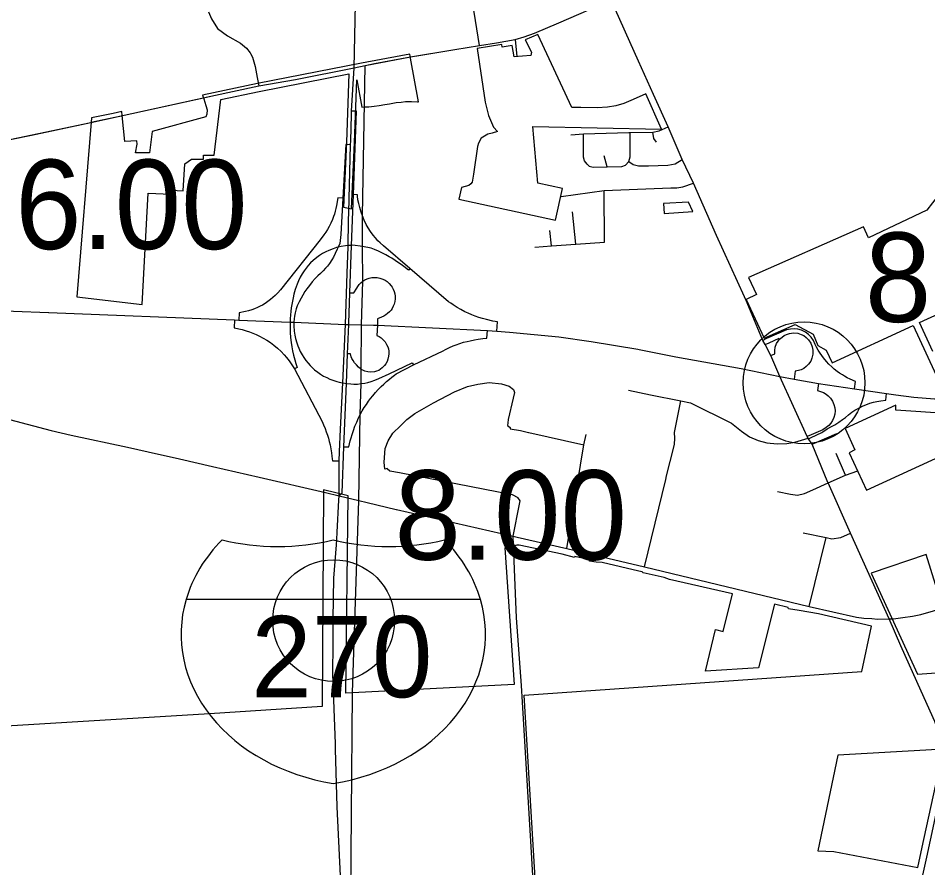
# Model space of a CAD drawing. Extents: x 1659811 to 1934326, y 644115 to 934867.
# Drawn here: x 1790976 to 1802180, y 713793 to 724251 of the extents above; entities that cross this region are included whole.
import ezdxf

# ---------------------------------------------------------------- set-up
doc = ezdxf.new("R2010")
doc.units = 0
for name, color, linetype in [('Default', 7, 'Continuous'), ('GM_X_City_Street', 7, 'Continuous'), ('GM_X_Corporation', 7, 'Continuous'), ('GM_X_County_Road', 7, 'Continuous'), ('GM_X_Interchange_Ramps', 7, 'Continuous'), ('GM_X_Interstate_Route', 7, 'Continuous'), ('GM_X_Interstate_Shield', 7, 'Continuous'), ('GM_X_Township', 7, 'Continuous')]:
    doc.layers.add(name, color=color, linetype=linetype)

msp = doc.modelspace()

# ---------------------------------------------------------------- linework, layer by layer
at = {"layer": 'Default'}
for centre in [(1800655, 719762), (1794861, 716835)]:
    msp.add_circle(centre, 750, dxfattribs=at)
at = {"layer": 'GM_X_City_Street'}
for points in [[(1796656, 723913), (1796592, 724325), (1796554, 724521), (1796510, 724674), (1796424, 724853), (1796348, 724994), (1796129, 725344), (1795820, 725796), (1795773, 725884), (1795751, 725961), (1795743, 726038), (1795738, 726178), (1795749, 726341), (1795764, 726422), (1795794, 726490), (1795841, 726546), (1795794, 726612), (1795764, 726663), (1795756, 726723), (1795783, 727299), (1795789, 727551), (1795799, 727750)], [(1795912, 723793), (1796352, 723865), (1796656, 723913), (1796867, 723946), (1797096, 723990), (1797207, 724021), (1797336, 724066), (1797634, 724194), (1798281, 724477), (1799141, 724852)], [(1799922, 720819), (1799578, 721577), (1799293, 722218), (1799156, 722511), (1798981, 722912), (1798800, 723311), (1798618, 723721), (1798281, 724477)], [(1793321, 724328), (1793356, 724241), (1793432, 724124), (1793554, 724034), (1793712, 723945), (1793790, 723880), (1793832, 723824)], [(1797096, 723990), (1797118, 723780)], [(1793832, 723824), (1793836, 723817), (1793862, 723770), (1793896, 723656), (1793920, 723521)], [(1793920, 723521), (1793939, 723417)], [(1792243, 723049), (1793294, 723280)], [(1791139, 722812), (1791871, 722968), (1791876, 722969)], [(1798498, 722844), (1798512, 722844), (1798793, 722848), (1798870, 722865), (1798981, 722912)], [(1790369, 722653), (1791139, 722812)], [(1797784, 722814), (1797937, 722829), (1798498, 722844)], [(1797984, 722455), (1797950, 722496), (1797938, 722541), (1797937, 722829)], [(1798499, 722485), (1798514, 722545), (1798512, 722844)], [(1798838, 722724), (1798806, 722769), (1798793, 722848)], [(1798232, 722419), (1798193, 722557)], [(1797984, 722455), (1798008, 722430), (1798057, 722415), (1798232, 722419), (1798413, 722425), (1798456, 722440), (1798499, 722485)], [(1798499, 722485), (1798550, 722449), (1798616, 722432), (1798740, 722434), (1798979, 722440), (1799069, 722457), (1799156, 722511)], [(1797663, 722056), (1798193, 722131), (1799013, 722161), (1799088, 722161), (1799161, 722174), (1799293, 722218)], [(1798196, 721495), (1798193, 722131)], [(1797846, 721469), (1797802, 721867)], [(1797544, 721447), (1797524, 721637)], [(1797340, 721432), (1797544, 721447), (1797846, 721469), (1798196, 721495)], [(1800046, 720528), (1799941, 720777), (1799922, 720819)], [(1800949, 718535), (1800754, 719008), (1800709, 719072), (1800705, 719080), (1800693, 719103), (1800358, 719840), (1800245, 720097), (1800177, 720233), (1800148, 720285), (1800046, 720528)], [(1795522, 718707), (1795493, 718698), (1795483, 718785), (1795495, 718953), (1795534, 719050), (1795592, 719141), (1795684, 719231), (1795763, 719312), (1795863, 719383), (1796090, 719514), (1796351, 719652), (1796511, 719716), (1796638, 719747), (1796776, 719766), (1796930, 719750), (1797024, 719720), (1797077, 719680), (1797088, 719642), (1797071, 719572), (1797012, 719309), (1797007, 719269), (1797004, 719237), (1797034, 719214)], [(1798493, 719672), (1798764, 719615), (1799138, 719540), (1799258, 719514), (1799763, 719267), (1799884, 719166), (1799985, 719097), (1800089, 719054), (1800198, 719025), (1800325, 719013), (1800444, 719017), (1800540, 719032), (1800705, 719080)], [(1798963, 718617), (1799007, 718794), (1799059, 719004), (1799063, 719079), (1799061, 719152), (1799138, 719540)], [(1790085, 719484), (1790089, 719483), (1790569, 719379), (1790869, 719309), (1791383, 719177), (1791627, 719116), (1792323, 718971), (1792577, 718912), (1792962, 718825)], [(1797034, 719214), (1797037, 719196), (1797163, 719175), (1797263, 719152)], [(1797263, 719152), (1797265, 719152), (1797941, 719001)], [(1797732, 717722), (1797941, 719001), (1797972, 719125)], [(1800754, 719008), (1801060, 719139)], [(1801168, 718626), (1801051, 718892)], [(1792962, 718825), (1793370, 718733), (1793944, 718602), (1794759, 718411), (1794760, 718411)], [(1795522, 718707), (1795554, 718680), (1795673, 718657), (1797059, 718386), (1797132, 718351)], [(1800951, 718530), (1801168, 718626), (1801316, 718680)], [(1798689, 717499), (1798952, 718572), (1798963, 718617)], [(1800330, 718424), (1800490, 718391), (1800575, 718381), (1800659, 718399), (1800764, 718444), (1800951, 718530)], [(1801783, 712232), (1801888, 712660), (1801998, 713163), (1802166, 713923), (1802257, 714341), (1802307, 714574), (1802366, 714854), (1802375, 714963), (1802376, 715028), (1802376, 715110), (1802373, 715189), (1802351, 715313), (1802312, 715467), (1802267, 715593), (1802098, 715965), (1801849, 716524), (1801703, 716857), (1801227, 717912), (1800951, 718530), (1800949, 718535)], [(1795171, 718315), (1795173, 718315), (1795273, 718291)], [(1795273, 718291), (1795632, 718205)], [(1797071, 717874), (1797152, 718267), (1797158, 718311), (1797132, 718351)], [(1795632, 718205), (1795634, 718204), (1797071, 717874)], [(1797071, 717874), (1797122, 717862)], [(1797075, 717769), (1797071, 717874)], [(1797122, 717862), (1797732, 717722), (1798689, 717499), (1800720, 717010), (1801300, 716878), (1801393, 716866), (1801489, 716860), (1801561, 716854), (1801703, 716857)], [(1800644, 717914), (1800927, 717857), (1800996, 717843), (1801108, 717859), (1801227, 717912)], [(1800720, 717010), (1800927, 717857)], [(1801703, 716857), (1801742, 716857), (1801756, 716859)]]:
    msp.add_lwpolyline(points, dxfattribs=at)
at = {"layer": 'GM_X_Corporation'}
for points in [[(1796405, 722022), (1797595, 721763), (1797680, 722153), (1797378, 722219), (1797315, 722917), (1798901, 722883), (1798705, 723318), (1798550, 723251), (1798436, 723202), (1798339, 723170), (1798236, 723154), (1798108, 723149), (1797905, 723151), (1797795, 723153), (1797377, 724049), (1797222, 723986), (1797299, 723834), (1797290, 723790), (1797083, 723774), (1797062, 723915), (1796936, 723895), (1796932, 723925), (1796628, 723877), (1796729, 723219), (1796768, 723051), (1796832, 722909), (1796879, 722854), (1796812, 722837), (1796762, 722824), (1796680, 722772), (1796646, 722712), (1796634, 722671), (1796584, 722332), (1796567, 722234), (1796552, 722212), (1796525, 722192), (1796436, 722165)], [(1795810, 723757), (1795801, 723806), (1795690, 723787), (1795206, 723698), (1793923, 723445), (1793248, 723305), (1793264, 723257), (1793289, 723176), (1793305, 723123), (1793300, 723070), (1793288, 723035), (1792624, 722857), (1792592, 722594), (1792421, 722594), (1792441, 722701), (1792438, 722740), (1792289, 722732), (1792257, 723051), (1792253, 723101), (1792146, 723079), (1791880, 723024), (1791875, 722972), (1791697, 720821), (1792501, 720727), (1792577, 722098), (1792857, 722083), (1792860, 722133), (1793009, 722124), (1793028, 722458), (1793110, 722515), (1793260, 722514), (1793260, 722564), (1793390, 722564), (1793470, 723248), (1793943, 723347), (1795049, 723565), (1795020, 722726), (1794982, 721923), (1795081, 721902), (1795120, 722722), (1795146, 723493), (1795208, 723157), (1795240, 723158), (1795296, 723161), (1795362, 723169), (1795422, 723176), (1795492, 723187), (1795550, 723196), (1795630, 723211), (1795691, 723218), (1795745, 723224), (1795819, 723225), (1795893, 723222), (1795908, 723220)], [(1798926, 721968), (1798934, 721848), (1799285, 721870), (1799232, 721987)], [(1801161, 719199), (1801279, 718938), (1801213, 718899), (1801425, 718440), (1802630, 718995), (1802458, 719381), (1801786, 719427), (1801784, 719486)], [(1800825, 714003), (1801022, 713994), (1802056, 713795), (1802111, 714047), (1802332, 715058), (1802331, 715120), (1802324, 715177), (1802301, 715249), (1801070, 715180)]]:
    msp.add_lwpolyline(points, close=True, dxfattribs=at)
for points in [[(1802379, 722159), (1802167, 721888), (1801451, 721549), (1801388, 721683), (1799970, 721058), (1800069, 720849), (1799943, 720789), (1800164, 720310), (1800548, 720480), (1800769, 720362), (1800825, 720223), (1800929, 720163), (1801001, 720007), (1802001, 720467), (1802336, 719741)], [(1802243, 720146), (1802079, 720503), (1802893, 720878)], [(1797383, 712983), (1797207, 715918), (1801367, 716208), (1801486, 716768), (1800835, 716919), (1800595, 716958), (1800464, 716982), (1800458, 716995), (1800292, 717037), (1800093, 716254), (1799443, 716213), (1799563, 716724), (1799660, 716701), (1799775, 717163), (1798998, 717343), (1798934, 717364), (1798675, 717425), (1798661, 717434), (1798621, 717445), (1798168, 717551), (1798096, 717556), (1798011, 717568), (1798012, 717584), (1797831, 717623), (1797827, 717612), (1797675, 717652), (1797145, 717762), (1797119, 717763), (1797105, 717759), (1797071, 717739), (1796970, 717731), (1797086, 716047), (1795095, 715947), (1795013, 715943), (1795041, 718372), (1794736, 718444), (1794721, 715776), (1793331, 715686), (1788058, 715368)], [(1802354, 717031), (1802158, 717651), (1801483, 717419), (1802053, 716176), (1802453, 716204)]]:
    msp.add_lwpolyline(points, dxfattribs=at)
at = {"layer": 'GM_X_County_Road'}
for points in [[(1795364, 723691), (1795806, 723776), (1795912, 723793)], [(1793939, 723417), (1793939, 723417), (1794390, 723496), (1795116, 723641), (1795248, 723669), (1795364, 723691)], [(1793294, 723280), (1793347, 723291), (1793939, 723417)], [(1791876, 722969), (1792243, 723049)], [(1794760, 718411), (1794928, 718370), (1795171, 718315)], [(1797189, 715833), (1797177, 716035), (1797112, 716868), (1797075, 717769)], [(1801756, 716859), (1801874, 716872), (1801993, 716892), (1802093, 716911), (1802251, 716955), (1802491, 717028)], [(1797353, 713112), (1797336, 713346), (1797291, 714121), (1797254, 714730), (1797189, 715833)]]:
    msp.add_lwpolyline(points, dxfattribs=at)
at = {"layer": 'GM_X_Interchange_Ramps'}
for points in [[(1794928, 718370), (1794966, 718408), (1794988, 718973), (1795019, 719753), (1795033, 720119), (1795047, 720481), (1795048, 720496), (1795061, 720871), (1795082, 721454), (1795105, 722080), (1795142, 723105), (1795083, 723108)], [(1795069, 722693), (1795012, 722696), (1794975, 722037), (1794951, 721588), (1794939, 721478), (1794917, 721431), (1794906, 721409), (1794881, 721353), (1794858, 721308), (1794839, 721275), (1794810, 721231), (1794784, 721198), (1794762, 721172), (1794734, 721142), (1794698, 721109), (1794668, 721080), (1794634, 721045), (1794598, 721004), (1794563, 720962), (1794533, 720921), (1794508, 720885), (1794482, 720843), (1794460, 720804), (1794437, 720759), (1794413, 720709), (1794400, 720671), (1794388, 720625), (1794381, 720581), (1794376, 720548), (1794373, 720507), (1794373, 720502), (1794373, 720463), (1794376, 720400), (1794384, 720348), (1794392, 720307), (1794406, 720256), (1794419, 720219), (1794432, 720187), (1794451, 720146), (1794473, 720107), (1794494, 720073), (1794520, 720036), (1794547, 720003), (1794571, 719977), (1794596, 719952), (1794627, 719924), (1794667, 719892), (1794700, 719869), (1794738, 719846), (1794776, 719826), (1794816, 719808), (1794865, 719790), (1794899, 719779), (1794930, 719771), (1794971, 719761), (1794975, 719761), (1795019, 719753), (1795022, 719752), (1795071, 719748), (1795109, 719746), (1795154, 719747), (1795201, 719752), (1795246, 719759), (1795283, 719767), (1795323, 719778), (1795370, 719794), (1795416, 719814), (1795544, 719874), (1795830, 720007), (1795843, 719982)], [(1794975, 722037), (1794914, 722040), (1794897, 721944), (1794890, 721910), (1794881, 721874), (1794871, 721840), (1794861, 721811), (1794847, 721774), (1794826, 721726), (1794806, 721685), (1794785, 721649), (1794765, 721617), (1794741, 721582), (1794696, 721524), (1794205, 720907), (1794172, 720868), (1794140, 720836), (1794114, 720812), (1794083, 720786), (1794052, 720763), (1794017, 720740), (1793984, 720720), (1793955, 720704), (1793925, 720689), (1793886, 720673), (1793854, 720662), (1793812, 720648), (1793777, 720639), (1793697, 720623), (1793692, 720535)], [(1796872, 720400), (1796880, 720512), (1796821, 720522), (1796743, 720542), (1796695, 720554), (1796649, 720568), (1796604, 720583), (1796563, 720598), (1796517, 720618), (1796476, 720637), (1796427, 720663), (1796382, 720690), (1796334, 720721), (1796304, 720741), (1796278, 720761), (1795801, 721170), (1795474, 721449), (1795436, 721484), (1795407, 721512), (1795375, 721547), (1795349, 721580), (1795315, 721625), (1795287, 721669), (1795262, 721713), (1795237, 721764), (1795215, 721817), (1795199, 721865), (1795183, 721921), (1795171, 721968), (1795161, 722016), (1795155, 722059), (1795154, 722078), (1795105, 722080)], [(1795801, 721170), (1795783, 721149), (1795725, 721195), (1795692, 721219), (1795659, 721241), (1795619, 721270), (1795578, 721296), (1795547, 721315), (1795503, 721339), (1795415, 721383), (1795364, 721405), (1795322, 721420), (1795218, 721440), (1795098, 721455), (1795082, 721454), (1795052, 721453), (1795039, 721452), (1795006, 721449), (1794956, 721441), (1794917, 721431), (1794898, 721427), (1794855, 721413), (1794801, 721391), (1794765, 721374), (1794725, 721353), (1794689, 721329), (1794655, 721305), (1794611, 721269), (1794578, 721238), (1794549, 721207), (1794521, 721174), (1794498, 721142), (1794472, 721103), (1794449, 721062), (1794427, 721017), (1794410, 720975), (1794389, 720909), (1794373, 720853), (1794362, 720810), (1794353, 720768), (1794346, 720727), (1794339, 720685), (1794333, 720641), (1794329, 720598), (1794326, 720552), (1794324, 720509), (1794324, 720496), (1794324, 720443), (1794326, 720382), (1794331, 720319), (1794337, 720260), (1794345, 720207), (1794355, 720155), (1794367, 720103), (1794382, 720046), (1794396, 720000), (1794412, 719951), (1794378, 719933)], [(1795061, 720871), (1795109, 720868), (1795145, 720929), (1795160, 720950), (1795177, 720971), (1795197, 720993), (1795220, 721012), (1795245, 721028), (1795274, 721042), (1795300, 721050), (1795330, 721057), (1795364, 721060), (1795397, 721058), (1795429, 721052), (1795467, 721040), (1795496, 721025), (1795520, 721009), (1795547, 720985), (1795571, 720956), (1795583, 720939), (1795595, 720916), (1795607, 720887), (1795614, 720859), (1795618, 720829), (1795619, 720798), (1795615, 720763), (1795607, 720730), (1795596, 720704), (1795583, 720679), (1795569, 720658), (1795548, 720635), (1795526, 720615), (1795505, 720599), (1795480, 720584), (1795449, 720569), (1795403, 720552), (1795400, 720472)], [(1793642, 720537), (1793636, 720438), (1793735, 720417), (1793782, 720404), (1793825, 720391), (1793867, 720375), (1793907, 720358), (1793950, 720338), (1793995, 720314), (1794038, 720288), (1794084, 720258), (1794125, 720227), (1794171, 720188), (1794215, 720147), (1794252, 720108), (1794281, 720073), (1794312, 720034), (1794340, 719994), (1794378, 719933), (1794718, 719288), (1794737, 719246), (1794756, 719200), (1794770, 719161), (1794784, 719119), (1794796, 719080), (1794807, 719039), (1794817, 718997), (1794827, 718950), (1794836, 718900), (1794841, 718860), (1794845, 718826), (1794847, 718800), (1794928, 718801)], [(1795400, 720472), (1795395, 720345), (1795420, 720334), (1795447, 720316), (1795473, 720293), (1795496, 720266), (1795514, 720236), (1795528, 720205), (1795535, 720180), (1795540, 720150), (1795541, 720121), (1795539, 720089), (1795530, 720054), (1795519, 720024), (1795503, 719996), (1795487, 719974), (1795461, 719947), (1795439, 719930), (1795416, 719916), (1795391, 719904), (1795363, 719896), (1795319, 719893), (1795281, 719897), (1795247, 719906), (1795220, 719917), (1795202, 719928), (1795192, 719934), (1795167, 719954), (1795141, 719982), (1795119, 720009), (1795100, 720037), (1795087, 720063), (1795079, 720083), (1795069, 720118), (1795033, 720119)], [(1801275, 719690), (1801291, 719779), (1801225, 719807), (1801188, 719825), (1801155, 719843), (1801127, 719859), (1801093, 719881), (1801064, 719902), (1801028, 719930), (1800996, 719958), (1800962, 719991), (1800930, 720025), (1800895, 720068), (1800873, 720097), (1800853, 720126), (1800829, 720165), (1800809, 720202), (1800794, 720232), (1800770, 720285), (1800744, 720323), (1800712, 720356), (1800674, 720385), (1800623, 720409), (1800578, 720422), (1800534, 720427), (1800487, 720424), (1800438, 720413), (1800193, 720306), (1800148, 720285)], [(1794988, 718973), (1795050, 718973), (1795066, 719047), (1795077, 719086), (1795088, 719127), (1795104, 719175), (1795123, 719227), (1795145, 719279), (1795168, 719330), (1795190, 719372), (1795214, 719417), (1795239, 719457), (1795264, 719497), (1795292, 719536), (1795317, 719570), (1795342, 719602), (1795376, 719642), (1795411, 719680), (1795445, 719715), (1795479, 719747), (1795513, 719778), (1795548, 719807), (1795578, 719831), (1795611, 719855), (1795633, 719871), (1795843, 719982), (1796211, 720158), (1796239, 720173), (1796289, 720197), (1796334, 720216), (1796369, 720230), (1796415, 720246), (1796461, 720261), (1796504, 720272), (1796543, 720281), (1796597, 720292), (1796643, 720300), (1796698, 720306), (1796750, 720310), (1796758, 720406)], [(1800177, 720233), (1800224, 720256), (1800348, 720313), (1800354, 720299)], [(1800245, 720097), (1800294, 720121), (1800294, 720161), (1800301, 720201), (1800317, 720245), (1800335, 720275), (1800354, 720299), (1800385, 720324), (1800410, 720344), (1800438, 720358), (1800477, 720371), (1800525, 720377), (1800577, 720372), (1800619, 720359), (1800651, 720343), (1800682, 720320), (1800711, 720290), (1800738, 720250), (1800755, 720206), (1800764, 720164), (1800763, 720113), (1800753, 720067), (1800737, 720029), (1800712, 719992), (1800683, 719962), (1800653, 719940), (1800621, 719923), (1800587, 719912), (1800547, 719906), (1800532, 719809)], [(1800835, 719754), (1800820, 719669), (1800859, 719656), (1800894, 719642), (1800927, 719623), (1800954, 719602), (1800982, 719572), (1801006, 719535), (1801023, 719497), (1801033, 719455), (1801037, 719417), (1801033, 719375), (1801023, 719336), (1801006, 719297), (1800985, 719264), (1800959, 719235), (1800928, 719213), (1800885, 719183), (1800742, 719124), (1800693, 719103)], [(1800709, 719072), (1800745, 719088), (1800875, 719152), (1800942, 719196), (1800992, 719223), (1801033, 719247), (1801083, 719279), (1801128, 719310), (1801164, 719336), (1801204, 719370), (1801244, 719400), (1801282, 719425), (1801320, 719447), (1801363, 719469), (1801417, 719493), (1801464, 719510), (1801510, 719523), (1801553, 719533), (1801603, 719542), (1801662, 719549), (1801672, 719631)]]:
    msp.add_lwpolyline(points, dxfattribs=at)
at = {"layer": 'GM_X_Interstate_Route'}
for points in [[(1795116, 723641), (1795135, 724625), (1795136, 724651)], [(1795082, 723062), (1795083, 723108), (1795116, 723641)], [(1795071, 722739), (1795082, 723062)], [(1795051, 722009), (1795051, 722028), (1795069, 722693), (1795071, 722739)], [(1795045, 721745), (1795051, 722009)], [(1795028, 721114), (1795039, 721438), (1795039, 721452), (1795045, 721745)], [(1795006, 720482), (1795028, 721114)], [(1789747, 720684), (1789758, 720683), (1790917, 720643), (1791348, 720629)], [(1791348, 720629), (1791353, 720629), (1793642, 720537), (1793692, 720535), (1794324, 720509), (1794373, 720507), (1795006, 720482)], [(1794947, 719193), (1794975, 719761), (1795006, 720482)], [(1795006, 720482), (1795047, 720481), (1795204, 720477), (1795351, 720473)], [(1795351, 720473), (1795400, 720472), (1796758, 720406), (1796872, 720400), (1797027, 720386)], [(1797027, 720386), (1797635, 720328), (1798032, 720272), (1798609, 720177), (1798623, 720174)], [(1798623, 720174), (1799078, 720084), (1799882, 719938), (1800358, 719840)], [(1800358, 719840), (1800532, 719809), (1800835, 719754), (1801275, 719690), (1801672, 719631), (1801787, 719615)], [(1801787, 719615), (1802007, 719584), (1802264, 719565), (1802968, 719566), (1803502, 719542), (1803711, 719521), (1804191, 719479), (1804944, 719361), (1805475, 719257)], [(1794933, 718913), (1794947, 719193)], [(1794928, 718672), (1794928, 718801), (1794933, 718913)], [(1794928, 718456), (1794928, 718672)], [(1794925, 718317), (1794928, 718370), (1794928, 718456)], [(1794901, 717835), (1794906, 717926), (1794925, 718317)], [(1794855, 716550), (1794855, 716580), (1794856, 716854), (1794865, 717359), (1794897, 717770), (1794901, 717835)], [(1794885, 715265), (1794883, 715320), (1794853, 716180), (1794855, 716550)], [(1794960, 713284), (1794960, 713438), (1794905, 714544), (1794885, 715252), (1794885, 715265)]]:
    msp.add_lwpolyline(points, dxfattribs=at)
at = {"layer": 'GM_X_Interstate_Shield'}
msp.add_line((1796670, 717095), (1793044, 717095), dxfattribs=at)
msp.add_line((1796670, 717095), (1793044, 717095), dxfattribs=at)
for centre, start_param, end_param in [((1795326, 716667), 2.47259, 2.911027), ((1794172, 719623), 4.415841, 5.008937), ((1795542, 719623), 4.415841, 5.008937), ((1794388, 716667), 0.230566, 0.669003), ((1795326, 716667), 2.911027, 4.511031), ((1794388, 716667), 4.913747, 6.513751)]:
    msp.add_ellipse(centre, major_axis=(2344, 0), ratio=0.8, start_param=start_param, end_param=end_param, dxfattribs=at)
at = {"layer": 'GM_X_Township'}
for points in [[(1795068, 712958), (1795095, 715947), (1795173, 718315), (1795190, 719372), (1795201, 719752), (1795202, 719928), (1795204, 720477), (1795220, 721012), (1795218, 721440), (1795215, 721817), (1795248, 723669), (1795806, 723776), (1796352, 723865), (1796656, 723913), (1796867, 723946), (1797096, 723990), (1797207, 724021), (1797336, 724066), (1797634, 724194), (1798281, 724477), (1799900, 725183), (1800858, 725605), (1802383, 726270)], [(1790107, 722598), (1791228, 722831), (1791871, 722968), (1793347, 723291), (1793939, 723417), (1794390, 723496), (1795116, 723641), (1795248, 723669)]]:
    msp.add_lwpolyline(points, dxfattribs=at)

# ---------------------------------------------------------------- texts
at = {"layer": 'Default'}
for s, p in [('6.00', (1790938, 721409)), ('8.00', (1801405, 720512)), ('8.00', (1795611, 717585))]:
    msp.add_text(s, height=1100, dxfattribs=at).set_placement(p)
at = {"layer": 'GM_X_Interstate_Shield'}
msp.add_text('270', height=1000, dxfattribs=at).set_placement((1793847, 715892))

doc.saveas('drawing.dxf')
